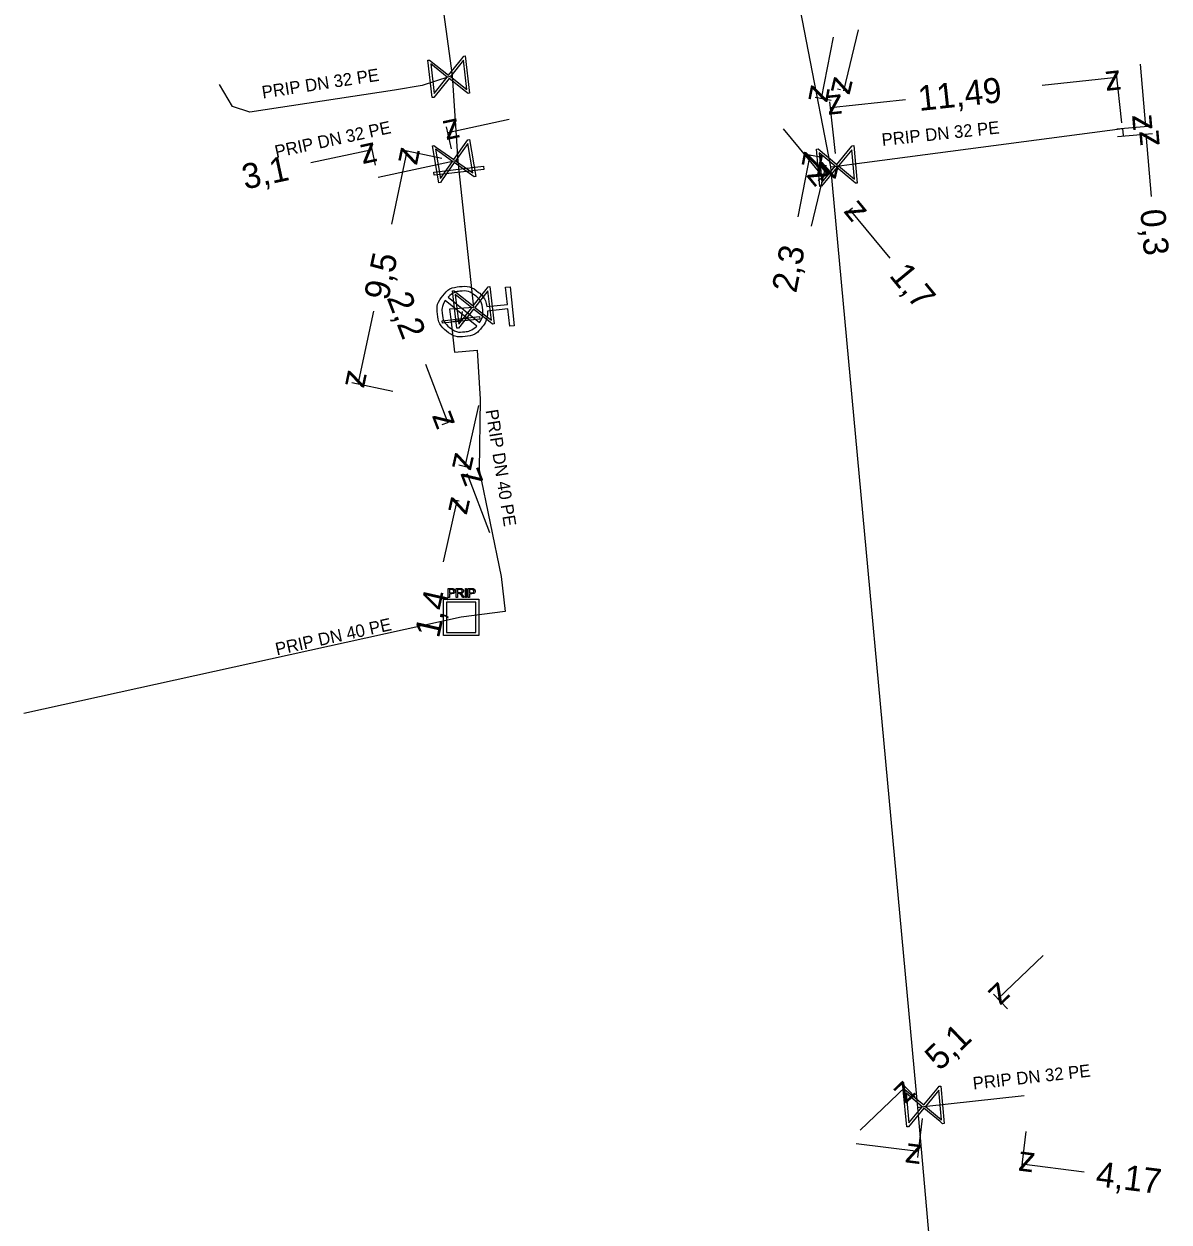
# Model space of a CAD drawing. Extents: x -643544 to -637295, y -1119190 to -1111715.
# Drawn here: x -641756.5 to -641710.82, y -1113024.95 to -1112977.13 of the extents above; entities that cross this region are included whole.
import ezdxf

# ---------------------------------------------------------------- set-up
doc = ezdxf.new("R2010")
doc.units = 0
for name, color, linetype in [('Default', 7, 'Continuous'), ('VP Hydrant', 7, 'Continuous'), ('VP Kótování', 7, 'Continuous'), ('VP Popis přípojky', 7, 'Continuous'), ('VP Přípojka', 7, 'Continuous'), ('VP Řad', 7, 'Continuous'), ('VP Šachta', 7, 'Continuous'), ('VP Šoupě', 7, 'Continuous')]:
    doc.layers.add(name, color=color, linetype=linetype)

msp = doc.modelspace()

# ---------------------------------------------------------------- linework, layer by layer
at = {"layer": 'Default'}
for points in [[(-641738.009, -1112988.595), (-641738, -1112988.955), (-641738.23, -1112989.239), (-641738.491, -1112989.56), (-641738.904, -1112989.604), (-641739.316, -1112989.649), (-641739.638, -1112989.389), (-641739.959, -1112989.129), (-641740.004, -1112988.715), (-641740.048, -1112988.305), (-641739.789, -1112987.983), (-641739.53, -1112987.66), (-641739.118, -1112987.616), (-641738.704, -1112987.571), (-641738.382, -1112987.829), (-641738.094, -1112988.058), (-641738.029, -1112988.412)], [(-641739.697, -1112988.173), (-641739.846, -1112988.407), (-641739.815, -1112988.695), (-641739.779, -1112989.029), (-641739.518, -1112989.24), (-641739.257, -1112989.452), (-641738.921, -1112989.416), (-641738.633, -1112989.385), (-641738.436, -1112989.189)], [(-641738.322, -1112989.047), (-641738.168, -1112988.812), (-641738.2, -1112988.521), (-641738.236, -1112988.185), (-641738.497, -1112987.974), (-641738.758, -1112987.764), (-641739.094, -1112987.8), (-641739.386, -1112987.831), (-641739.582, -1112988.031)], [(-641739.44, -1112999.665), (-641739.404, -1112999.665), (-641739.385, -1112999.669), (-641739.359, -1112999.674), (-641739.341, -1112999.686), (-641739.322, -1112999.698), (-641739.312, -1112999.72), (-641739.302, -1112999.742), (-641739.302, -1112999.769), (-641739.302, -1112999.815), (-641739.33, -1112999.846), (-641739.359, -1112999.877), (-641739.435, -1112999.877)], [(-641739.095, -1112999.665), (-641739.048, -1112999.665), (-641739.023, -1112999.675), (-641738.998, -1112999.685), (-641738.983, -1112999.709), (-641738.968, -1112999.733), (-641738.968, -1112999.763), (-641738.968, -1112999.802), (-641738.993, -1112999.827), (-641739.017, -1112999.853), (-641739.069, -1112999.86), (-641739.05, -1112999.87), (-641739.04, -1112999.879), (-641739.02, -1112999.897), (-641739.001, -1112999.926)], [(-641738.638, -1112999.666), (-641738.602, -1112999.666), (-641738.583, -1112999.67), (-641738.557, -1112999.675), (-641738.539, -1112999.687), (-641738.52, -1112999.699), (-641738.51, -1112999.721), (-641738.5, -1112999.743), (-641738.5, -1112999.77), (-641738.5, -1112999.816), (-641738.528, -1112999.847), (-641738.557, -1112999.879), (-641738.633, -1112999.879)], [(-641739.435, -1112999.836), (-641739.388, -1112999.836), (-641739.369, -1112999.819), (-641739.351, -1112999.802), (-641739.351, -1112999.77), (-641739.351, -1112999.748), (-641739.362, -1112999.732), (-641739.373, -1112999.716), (-641739.391, -1112999.711), (-641739.403, -1112999.708), (-641739.436, -1112999.708)], [(-641739.045, -1112999.949), (-641739.066, -1112999.916), (-641739.08, -1112999.899), (-641739.093, -1112999.882), (-641739.104, -1112999.876), (-641739.115, -1112999.869), (-641739.126, -1112999.866), (-641739.133, -1112999.864), (-641739.152, -1112999.864)], [(-641739.105, -1112999.824), (-641739.072, -1112999.824), (-641739.054, -1112999.817), (-641739.036, -1112999.81), (-641739.026, -1112999.796), (-641739.017, -1112999.781), (-641739.017, -1112999.763), (-641739.017, -1112999.738), (-641739.036, -1112999.722), (-641739.054, -1112999.705), (-641739.094, -1112999.705)], [(-641738.633, -1112999.837), (-641738.586, -1112999.837), (-641738.567, -1112999.82), (-641738.549, -1112999.803), (-641738.549, -1112999.771), (-641738.549, -1112999.749), (-641738.56, -1112999.733), (-641738.571, -1112999.717), (-641738.589, -1112999.713), (-641738.601, -1112999.709), (-641738.634, -1112999.709)]]:
    msp.add_open_spline(points, degree=3, dxfattribs=at)
at = {"layer": 'VP Hydrant'}
for points in [[(-641738.029, -1112988.412), (-641737.213, -1112988.324), (-641737.287, -1112987.639), (-641737.104, -1112987.619), (-641736.937, -1112989.173), (-641737.12, -1112989.192), (-641737.193, -1112988.507), (-641738.009, -1112988.595)], [(-641738.436, -1112989.189), (-641739.697, -1112988.173)], [(-641739.582, -1112988.031), (-641738.322, -1112989.047)]]:
    msp.add_lwpolyline(points, dxfattribs=at)
at = {"layer": 'VP Kótování'}
for points in [[(-641724.218, -1112977.657), (-641724.693, -1112980.111)], [(-641723.222, -1112977.363), (-641723.797, -1112979.796)], [(-641712.696, -1112981.079), (-641712.919, -1112979.007)], [(-641711.967, -1112978.732), (-641711.752, -1112981.223)], [(-641715.882, -1112979.576), (-641712.892, -1112979.255)], [(-641724.292, -1112980.189), (-641724.939, -1112980.064)], [(-641723.927, -1112979.765), (-641724.04, -1112979.738)], [(-641724.123, -1112982.304), (-641724.345, -1112980.232)], [(-641721.329, -1112980.16), (-641724.319, -1112980.481)], [(-641737.14, -1112980.95), (-641739.584, -1112981.479)], [(-641739.446, -1112982.116), (-641739.637, -1112981.235)], [(-641726.205, -1112981.31), (-641724.615, -1112983.239)], [(-641712.9, -1112981.322), (-641711.503, -1112981.201)], [(-641712.874, -1112981.624), (-641711.477, -1112981.503)], [(-641742.476, -1112982.771), (-641742.666, -1112981.89)], [(-641711.511, -1112984.016), (-641711.726, -1112981.525)], [(-641745.057, -1112982.663), (-641742.614, -1112982.135)], [(-641741.829, -1112985.125), (-641741.214, -1112982.209)], [(-641739.829, -1112982.501), (-641741.459, -1112982.158)], [(-641725.605, -1112984.823), (-641725.13, -1112982.368)], [(-641724.728, -1112982.446), (-641725.376, -1112982.321)], [(-641725.073, -1112985.197), (-641724.498, -1112982.764)], [(-641724.628, -1112982.733), (-641724.741, -1112982.707)], [(-641724.527, -1112983.166), (-641724.808, -1112983.398)], [(-641723.446, -1112984.478), (-641723.727, -1112984.709)], [(-641721.943, -1112986.479), (-641723.534, -1112984.55)], [(-641742.559, -1112988.589), (-641743.174, -1112991.505)], [(-641740.484, -1112990.712), (-641739.589, -1112993.046)], [(-641741.789, -1112991.797), (-641743.419, -1112991.453)], [(-641738.36, -1112992.358), (-641738.909, -1112994.797)], [(-641739.597, -1112993.049), (-641739.823, -1112993.136)], [(-641738.83, -1112994.814), (-641739.153, -1112994.742)], [(-641738.809, -1112995.103), (-641739.035, -1112995.19)], [(-641737.907, -1112997.435), (-641738.802, -1112995.1)], [(-641739.766, -1112998.601), (-641739.217, -1112996.162)], [(-641739.138, -1112996.18), (-641739.461, -1112996.107)], [(-641715.833, -1113014.309), (-641717.64, -1113016.035)], [(-641717.255, -1113016.438), (-641717.813, -1113015.855)], [(-641723.136, -1113021.285), (-641721.328, -1113019.558)], [(-641720.943, -1113019.961), (-641721.501, -1113019.377)], [(-641720.66, -1113020.819), (-641720.854, -1113022.375)], [(-641716.522, -1113021.336), (-641716.717, -1113022.892)], [(-641723.304, -1113021.817), (-641720.823, -1113022.127)], [(-641714.205, -1113022.954), (-641716.685, -1113022.644)]]:
    msp.add_lwpolyline(points, dxfattribs=at)
at = {"layer": 'VP Přípojka'}
for points in [[(-641739.41, -1112979.19), (-641739.55, -1112979.24), (-641740.61, -1112979.59), (-641741.72, -1112979.77), (-641747.49, -1112980.65), (-641748.18, -1112980.42), (-641748.7, -1112979.55)], [(-641724.317, -1112982.838), (-641724.07, -1112982.801), (-641723.473, -1112982.723), (-641712.665, -1112981.301), (-641712.643, -1112981.576)], [(-641739.184, -1112982.601), (-641739.34, -1112982.604), (-641742.37, -1112983.26)], [(-641738.571, -1112988.448), (-641739.524, -1112988.508), (-641739.457, -1112989.02), (-641739.327, -1112990.233), (-641738.416, -1112990.148), (-641738.299, -1112992.107), (-641738.342, -1112994.924), (-641737.462, -1112999.188), (-641737.301, -1113000.581), (-641739.06, -1113000.81), (-641756.5, -1113004.647)], [(-641739.457, -1112989.02), (-641739.06, -1112988.94), (-641739.009, -1112988.61)], [(-641720.854, -1113020.383), (-641720.6, -1113020.341), (-641716.597, -1113019.896)]]:
    msp.add_lwpolyline(points, dxfattribs=at)
at = {"layer": 'VP Řad'}
for points in [[(-641731.2, -1112929.564), (-641730.977, -1112930.401), (-641730.767, -1112931.205), (-641728.364, -1112940.303), (-641726.108, -1112973.611), (-641724.317, -1112982.838), (-641720.854, -1113020.383), (-641718.187, -1113050.572), (-641717.517, -1113057.84)], [(-641745.493, -1112933.461), (-641743.741, -1112946.568), (-641742.713, -1112955.041), (-641739.41, -1112979.19), (-641739.184, -1112982.601), (-641739.151, -1112982.986), (-641738.571, -1112988.448)]]:
    msp.add_lwpolyline(points, dxfattribs=at)
at = {"layer": 'VP Šachta'}
for points in [[(-641739.574, -1113000.024), (-641739.574, -1112999.665), (-641739.44, -1112999.665)], [(-641739.254, -1113000.024), (-641739.254, -1112999.665), (-641739.095, -1112999.665)], [(-641738.89, -1113000.025), (-641738.89, -1112999.666), (-641738.844, -1112999.666), (-641738.844, -1113000.025), (-641738.89, -1113000.025)], [(-641738.772, -1113000.025), (-641738.772, -1112999.666), (-641738.638, -1112999.666)], [(-641738.353, -1113000.087), (-641738.353, -1113001.539), (-641739.767, -1113001.539), (-641739.767, -1113000.087), (-641738.353, -1113000.087)], [(-641739.435, -1112999.877), (-641739.528, -1112999.877), (-641739.528, -1113000.024), (-641739.574, -1113000.024)], [(-641739.436, -1112999.708), (-641739.528, -1112999.708), (-641739.528, -1112999.836)], [(-641739.528, -1112999.836), (-641739.435, -1112999.836)], [(-641739.152, -1112999.864), (-641739.206, -1112999.864), (-641739.206, -1113000.024), (-641739.254, -1113000.024)], [(-641739.094, -1112999.705), (-641739.206, -1112999.705), (-641739.206, -1112999.824)], [(-641739.206, -1112999.824), (-641739.105, -1112999.824)], [(-641739.001, -1112999.926), (-641738.939, -1113000.024), (-641738.999, -1113000.024), (-641739.045, -1112999.949)], [(-641738.633, -1112999.879), (-641738.726, -1112999.879), (-641738.726, -1113000.025), (-641738.772, -1113000.025)], [(-641738.634, -1112999.709), (-641738.726, -1112999.709), (-641738.726, -1112999.837)], [(-641738.726, -1112999.837), (-641738.633, -1112999.837)], [(-641739.646, -1113000.211), (-641739.646, -1113001.415), (-641738.474, -1113001.415), (-641738.474, -1113000.211), (-641739.646, -1113000.211)]]:
    msp.add_lwpolyline(points, dxfattribs=at)
at = {"layer": 'VP Šoupě'}
for points in [[(-641738.892, -1112978.408), (-641738.718, -1112979.898), (-641738.784, -1112979.906), (-641738.882, -1112979.823), (-641739.541, -1112979.302), (-641740.143, -1112980.064), (-641740.208, -1112980.072), (-641740.382, -1112978.582), (-641740.316, -1112978.574), (-641739.556, -1112979.179), (-641739.035, -1112978.519), (-641738.957, -1112978.416), (-641738.892, -1112978.408)], [(-641738.967, -1112978.576), (-641739.487, -1112979.233), (-641738.83, -1112979.752), (-641738.967, -1112978.576)], [(-641740.133, -1112979.91), (-641739.61, -1112979.248), (-641740.27, -1112978.727), (-641740.133, -1112979.91)], [(-641739.953, -1112983.47), (-641740.206, -1112981.992), (-641740.141, -1112981.98), (-641740.038, -1112982.058), (-641739.352, -1112982.543), (-641738.792, -1112981.75), (-641738.727, -1112981.739), (-641738.474, -1112983.217), (-641738.539, -1112983.228), (-641739.331, -1112982.665), (-641739.816, -1112983.352), (-641739.888, -1112983.459), (-641739.953, -1112983.47)], [(-641738.794, -1112981.905), (-641739.28, -1112982.593), (-641738.593, -1112983.078), (-641738.794, -1112981.905)], [(-641723.392, -1112981.985), (-641723.254, -1112983.479), (-641723.32, -1112983.485), (-641723.416, -1112983.399), (-641724.063, -1112982.863), (-641724.682, -1112983.61), (-641724.748, -1112983.616), (-641724.886, -1112982.123), (-641724.82, -1112982.117), (-641724.074, -1112982.739), (-641723.538, -1112982.092), (-641723.458, -1112981.991), (-641723.392, -1112981.985)], [(-641739.887, -1112983.299), (-641739.403, -1112982.614), (-641740.087, -1112982.132), (-641739.887, -1112983.299)], [(-641724.669, -1112983.456), (-641724.131, -1112982.807), (-641724.778, -1112982.27), (-641724.669, -1112983.456)], [(-641723.471, -1112982.15), (-641724.007, -1112982.795), (-641723.362, -1112983.33), (-641723.471, -1112982.15)], [(-641738.15, -1112982.933), (-641740.137, -1112983.164), (-641740.151, -1112983.04), (-641738.165, -1112982.809), (-641738.15, -1112982.933)], [(-641737.912, -1112987.616), (-641737.739, -1112989.106), (-641737.804, -1112989.113), (-641737.902, -1112989.03), (-641738.562, -1112988.51), (-641739.163, -1112989.272), (-641739.229, -1112989.279), (-641739.402, -1112987.789), (-641739.337, -1112987.782), (-641738.576, -1112988.386), (-641738.056, -1112987.727), (-641737.978, -1112987.623), (-641737.912, -1112987.616)], [(-641739.153, -1112989.117), (-641738.631, -1112988.455), (-641739.291, -1112987.934), (-641739.153, -1112989.117)], [(-641737.987, -1112987.783), (-641738.507, -1112988.441), (-641737.85, -1112988.959), (-641737.987, -1112987.783)], [(-641738.31, -1112988.907), (-641739.801, -1112989.067), (-641739.811, -1112988.974), (-641738.32, -1112988.813), (-641738.31, -1112988.907)], [(-641719.922, -1113019.525), (-641719.784, -1113021.019), (-641719.85, -1113021.025), (-641719.946, -1113020.939), (-641720.593, -1113020.403), (-641721.212, -1113021.15), (-641721.278, -1113021.156), (-641721.416, -1113019.663), (-641721.35, -1113019.657), (-641720.604, -1113020.279), (-641720.068, -1113019.632), (-641719.988, -1113019.531), (-641719.922, -1113019.525)], [(-641720.001, -1113019.69), (-641720.537, -1113020.335), (-641719.892, -1113020.87), (-641720.001, -1113019.69)], [(-641721.199, -1113020.996), (-641720.661, -1113020.347), (-641721.308, -1113019.81), (-641721.199, -1113020.996)]]:
    msp.add_lwpolyline(points, dxfattribs=at)

# ---------------------------------------------------------------- texts
at = {"layer": 'VP Kótování'}
for s, rotation, p in [('z', 6.1194, (-641713.336, -1112979.806)), ('z', 259.0431, (-641725.089, -1112979.525)), ('z', 256.7056, (-641724.168, -1112979.194)), ('11,49', 6.1194, (-641720.778, -1112980.604)), ('z', 186.1194, (-641723.875, -1112979.93)), ('z', 192.2101, (-641739.201, -1112980.884)), ('z', 274.935, (-641712.293, -1112980.767)), ('z', 94.935, (-641711.185, -1112981.98)), ('z', 12.2101, (-641742.996, -1112982.729)), ('3,1', 12.2101, (-641747.683, -1112983.743)), ('z', 78.0942, (-641740.828, -1112982.802)), ('z', 79.0431, (-641724.734, -1112982.954)), ('z', 309.5013, (-641725.319, -1112983.171)), ('z', 76.7056, (-641724.126, -1112983.366)), ('z', 129.5013, (-641722.83, -1112984.618)), ('0,3', 274.935, (-641711.966, -1112984.557)), ('9,5', 78.0942, (-641741.967, -1112988.203)), ('2,3', 79.0431, (-641725.692, -1112987.899)), ('1,7', 309.5013, (-641722.011, -1112987.183)), ('2,2', 290.9764, (-641742.038, -1112988.055)), ('z', 258.0942, (-641743.56, -1112990.912)), ('z', 290.9764, (-641740.235, -1112992.758)), ('z', 257.3093, (-641739.287, -1112994.199)), ('z', 110.9764, (-641738.156, -1112995.388)), ('z', 77.3093, (-641738.839, -1112996.76)), ('1,4', 77.3093, (-641739.946, -1113001.674)), ('z', 223.6891, (-641717.624, -1113015.328)), ('5,1', 43.6891, (-641719.969, -1113018.951)), ('z', 43.6891, (-641721.344, -1113020.265)), ('z', 352.8753, (-641721.381, -1113022.561)), ('z', 172.8753, (-641716.127, -1113022.21)), ('4,17', 352.8753, (-641713.771, -1113023.512))]:
    msp.add_text(s, height=1, rotation=rotation, dxfattribs=at).set_placement(p)
at = {"layer": 'VP Popis přípojky'}
for s, rotation, p in [('PRIP DN 32 PE', 8.6715, (-641746.97, -1112980.108)), ('PRIP DN 32 PE', 12.21, (-641746.433, -1112982.481)), ('PRIP DN 32 PE', 6.1194, (-641722.252, -1112982.002)), ('PRIP DN 40 PE', 279.0193, (-641738.085, -1112992.554)), ('PRIP DN 40 PE', 12.408, (-641746.41, -1113002.335)), ('PRIP DN 32 PE', 6.3433, (-641718.617, -1113019.666))]:
    msp.add_text(s, height=0.5, rotation=rotation, dxfattribs=at).set_placement(p)

doc.saveas('drawing.dxf')
